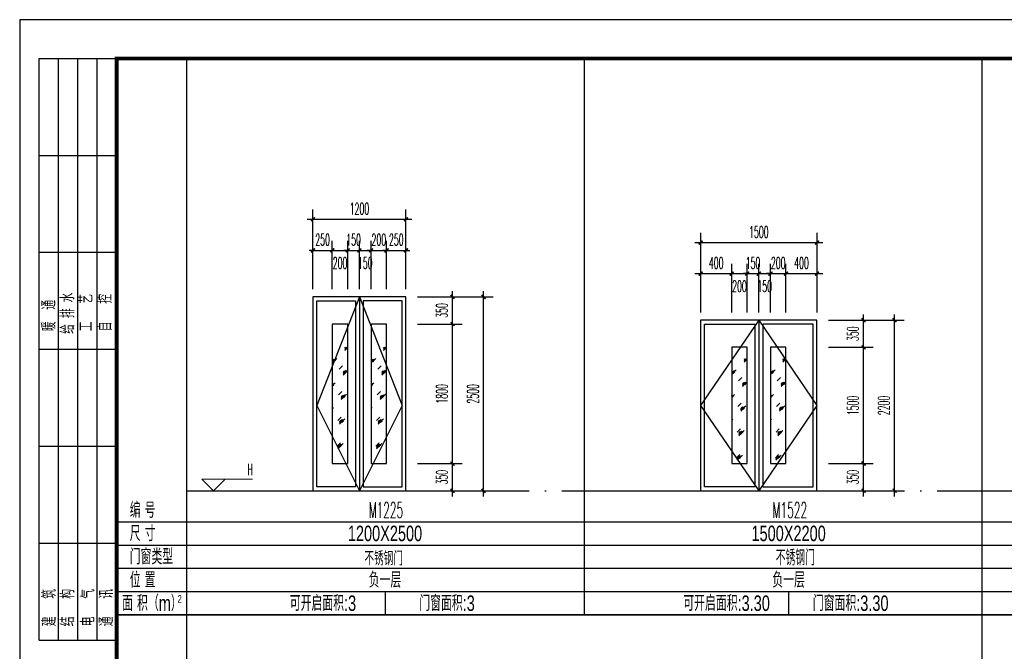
# Model space of a CAD drawing. Extents: x 1779708 to 7299578, y -1121471 to 88434.
# Tile 779 of 1056: x 6559923 to 6572619, y -1026835 to -1018690. Entities that reach past the tile are written whole.
import ezdxf
from ezdxf.enums import TextEntityAlignment as Align

# ---------------------------------------------------------------- set-up
doc = ezdxf.new("R2010")
doc.units = 0
doc.header["$LTSCALE"] = 1000
doc.header["$MEASUREMENT"] = 0
doc.linetypes.add('DOTE', pattern=[2.42, 2, -0.2, 0.02, -0.2])
doc.layers.get('0').update_dxf_attribs({"linetype": 'CONTINUOUS'})
doc.layers.get('Defpoints').update_dxf_attribs({"linetype": 'CONTINUOUS'})
doc.layers.add('DIM_ELEV', color=3, linetype='CONTINUOUS', lineweight=13)
for name, color, linetype in [('DOTE', 1, 'DOTE'), ('NONE', 7, 'CONTINUOUS'), ('PUB_DIM', 3, 'CONTINUOUS'), ('PUB_TAB', 7, 'CONTINUOUS'), ('PUB_TEXT', 7, 'CONTINUOUS'), ('PUB_TITLE', 4, 'CONTINUOUS'), ('WINDOW', 2, 'CONTINUOUS'), ('可见线', 6, 'CONTINUOUS')]:
    doc.layers.add(name, color=color, linetype=linetype)
doc.styles.add('_TCH_DIM', font='SIMPLEX.shx', dxfattribs={"width": 0.7, "bigfont": 'GBCBIG.shx'})
doc.styles.add('_TCH_DIM_T3', font='SIMPLEX.shx', dxfattribs={"width": 0.494118, "bigfont": 'GBCBIG.shx'})
doc.styles.add('dim_font', font='SIMPLEX.shx', dxfattribs={"width": 0.8})
doc.styles.get("Standard").update_dxf_attribs({"font": 'GBENOR', "bigfont": 'GBCBIG'})
doc.styles.add('华正字体', font='huazheng.shx', dxfattribs={"width": 0.7, "bigfont": 'hztxt.shx'})
doc.dimstyles.new('_TCH_ARCH&&50', dxfattribs={"dimtxt": 148.75, "dimasz": 50, "dimexe": 125, "dimexo": 150, "dimgap": 63.125, "dimtad": 1, "dimdec": 0, "dimzin": 0, "dimdsep": 46, "dimtxsty": '_TCH_DIM_T3', "dimblk": 'ARCHTICK', "dimcen": 0.09, "dimdle": 75, "dimclrt": 7, "dimazin": 2, "dimtfac": 1, "dimtdec": 0, "dimtix": 1, "dimtmove": 2, "dimatfit": 3, "dimfxl": 250, "dimtolj": 1, "dimtzin": 0, "dimarcsym": 0})

# ---------------------------------------------------------------- blocks, each defined once
blk = doc.blocks.new('$titleblk$00000095')
for p, q in [((-150, 20), (-150, 0)), ((-150, 20), (0, 20)), ((-125, 20), (-125, 0)), ((-100, 20), (-100, 0)), ((-75, 20), (-75, 0)), ((-75, 20), (-75, 0)), ((-50, 20), (-50, 0)), ((-25, 20), (-25, 0)), ((0, 20), (0, 0)), ((-150, 15), (-75, 15)), ((-75, 15), (0, 15)), ((-150, 10), (-75, 10)), ((-75, 10), (0, 10)), ((-150, 5), (-75, 5)), ((-75, 5), (0, 5))]:
    blk.add_line(p, q)
at = {"width": 0.8}
for s, p in [('建   筑', (-146.45, 15.65)), ('暖  通', (-70.35, 15.73)), ('结   构', (-146.45, 10.91)), ('给 排 水', (-71.03, 10.9)), ('电   气', (-146.45, 5.65)), ('工   艺', (-70.35, 6.13)), ('自   控', (-70.35, 1.24)), ('通   讯', (-146.45, 0.88))]:
    blk.add_text(s, height=3.509, dxfattribs=at).set_placement(p)
blk = doc.blocks.new('A$C3D8761CE')
at = {"layer": 'PUB_TITLE'}
blk.add_lwpolyline([(0, 0), (84100, 0), (84100, 59400), (0, 59400)], close=True, dxfattribs=at)
at = {"layer": 'PUB_TITLE', "const_width": 100}
blk.add_lwpolyline([(2500, 1000), (83100, 1000), (83100, 58400), (2500, 58400)], close=True, dxfattribs=at)
at = {"layer": 'PUB_TITLE', "xscale": 99.99999962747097, "yscale": 100.0000007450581, "zscale": 99.99999962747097, "rotation": 90}
blk.add_blockref('$titleblk$00000095', (2500, 58400), dxfattribs=at)
blk = doc.blocks.new('_ArchTick')
at = {"color": 0, "linetype": 'ByBlock', "const_width": 0.4}
blk.add_lwpolyline([(-0.5, -0.5), (0.5, 0.5)], dxfattribs=at)
blk = doc.blocks.new('*D3967')
at = {"layer": 'Defpoints', "color": 0, "transparency": 16777216}
for p in [(6570204, -1021965), (6569804, -1022615), (6570204, -1022615)]:
    blk.add_point(p, dxfattribs=at)
at = {"layer": 'PUB_DIM', "color": 0, "lineweight": -2, "transparency": 16777216}
for p, q in [((6569804, -1022465), (6569804, -1021840)), ((6570204, -1022465), (6570204, -1021840)), ((6569729, -1021965), (6570279, -1021965))]:
    blk.add_line(p, q, dxfattribs=at)
at = {"layer": 'PUB_DIM', "color": 0, "lineweight": -2, "transparency": 16777216, "xscale": 50, "yscale": 50, "zscale": 50, "rotation": 180}
blk.add_blockref('_ArchTick', (6569804, -1021965), dxfattribs=at)
at = {"layer": 'PUB_DIM', "color": 0, "lineweight": -2, "transparency": 16777216, "xscale": 50, "yscale": 50, "zscale": 50}
blk.add_blockref('_ArchTick', (6570204, -1021965), dxfattribs=at)
at = {"layer": 'PUB_DIM', "color": 7, "transparency": 16777216, "insert": (6570004, -1021827), "char_height": 148.8, "attachment_point": 5, "style": '_TCH_DIM_T3'}
blk.add_mtext('\\A1;400', dxfattribs=at)
blk = doc.blocks.new('*D3968')
at = {"layer": 'Defpoints', "color": 0, "transparency": 16777216}
for p in [(6569804, -1021965), (6569604, -1022615), (6569804, -1022615)]:
    blk.add_point(p, dxfattribs=at)
at = {"layer": 'PUB_DIM', "color": 0, "lineweight": -2, "transparency": 16777216}
for p, q in [((6569604, -1022465), (6569604, -1021840)), ((6569804, -1022465), (6569804, -1021840)), ((6569604, -1021965), (6569554, -1021965)), ((6569604, -1021965), (6569804, -1021965)), ((6569804, -1021965), (6569854, -1021965))]:
    blk.add_line(p, q, dxfattribs=at)
at = {"layer": 'PUB_DIM', "color": 0, "lineweight": -2, "transparency": 16777216, "xscale": 50, "yscale": 50, "zscale": 50}
blk.add_blockref('_ArchTick', (6569604, -1021965), dxfattribs=at)
at = {"layer": 'PUB_DIM', "color": 0, "lineweight": -2, "transparency": 16777216, "xscale": 50, "yscale": 50, "zscale": 50, "rotation": 180}
blk.add_blockref('_ArchTick', (6569804, -1021965), dxfattribs=at)
at = {"layer": 'PUB_DIM', "color": 7, "transparency": 16777216, "insert": (6569704, -1021827), "char_height": 148.8, "attachment_point": 5, "style": '_TCH_DIM_T3'}
blk.add_mtext('\\A1;200', dxfattribs=at)
blk = doc.blocks.new('*D3969')
at = {"layer": 'Defpoints', "color": 0, "transparency": 16777216}
for p in [(6569604, -1021965), (6569454, -1022615), (6569604, -1022615)]:
    blk.add_point(p, dxfattribs=at)
at = {"layer": 'PUB_DIM', "color": 0, "lineweight": -2, "transparency": 16777216}
for p, q in [((6569454, -1022465), (6569454, -1021840)), ((6569604, -1022465), (6569604, -1021840)), ((6569379, -1021965), (6569679, -1021965))]:
    blk.add_line(p, q, dxfattribs=at)
at = {"layer": 'PUB_DIM', "color": 0, "lineweight": -2, "transparency": 16777216, "xscale": 50, "yscale": 50, "zscale": 50, "rotation": 180}
blk.add_blockref('_ArchTick', (6569454, -1021965), dxfattribs=at)
at = {"layer": 'PUB_DIM', "color": 0, "lineweight": -2, "transparency": 16777216, "xscale": 50, "yscale": 50, "zscale": 50}
blk.add_blockref('_ArchTick', (6569604, -1021965), dxfattribs=at)
at = {"layer": 'PUB_DIM', "color": 7, "transparency": 16777216, "insert": (6569529, -1022127), "char_height": 148.8, "attachment_point": 5, "style": '_TCH_DIM_T3'}
blk.add_mtext('\\A1;150', dxfattribs=at)
blk = doc.blocks.new('*D3970')
at = {"layer": 'Defpoints', "color": 0, "transparency": 16777216}
for p in [(6569454, -1021965), (6569304, -1022615), (6569454, -1022615)]:
    blk.add_point(p, dxfattribs=at)
at = {"layer": 'PUB_DIM', "color": 0, "lineweight": -2, "transparency": 16777216}
for p, q in [((6569304, -1022465), (6569304, -1021840)), ((6569454, -1022465), (6569454, -1021840)), ((6569304, -1021965), (6569254, -1021965)), ((6569304, -1021965), (6569454, -1021965)), ((6569454, -1021965), (6569504, -1021965))]:
    blk.add_line(p, q, dxfattribs=at)
at = {"layer": 'PUB_DIM', "color": 0, "lineweight": -2, "transparency": 16777216, "xscale": 50, "yscale": 50, "zscale": 50}
blk.add_blockref('_ArchTick', (6569304, -1021965), dxfattribs=at)
at = {"layer": 'PUB_DIM', "color": 0, "lineweight": -2, "transparency": 16777216, "xscale": 50, "yscale": 50, "zscale": 50, "rotation": 180}
blk.add_blockref('_ArchTick', (6569454, -1021965), dxfattribs=at)
at = {"layer": 'PUB_DIM', "color": 7, "transparency": 16777216, "insert": (6569379, -1021827), "char_height": 148.8, "attachment_point": 5, "style": '_TCH_DIM_T3'}
blk.add_mtext('\\A1;150', dxfattribs=at)
blk = doc.blocks.new('*D3971')
at = {"layer": 'Defpoints', "color": 0, "transparency": 16777216}
for p in [(6569304, -1021965), (6569104, -1022615), (6569304, -1022615)]:
    blk.add_point(p, dxfattribs=at)
at = {"layer": 'PUB_DIM', "color": 0, "lineweight": -2, "transparency": 16777216}
for p, q in [((6569104, -1022465), (6569104, -1021840)), ((6569304, -1022465), (6569304, -1021840)), ((6569029, -1021965), (6569379, -1021965))]:
    blk.add_line(p, q, dxfattribs=at)
at = {"layer": 'PUB_DIM', "color": 0, "lineweight": -2, "transparency": 16777216, "xscale": 50, "yscale": 50, "zscale": 50, "rotation": 180}
blk.add_blockref('_ArchTick', (6569104, -1021965), dxfattribs=at)
at = {"layer": 'PUB_DIM', "color": 0, "lineweight": -2, "transparency": 16777216, "xscale": 50, "yscale": 50, "zscale": 50}
blk.add_blockref('_ArchTick', (6569304, -1021965), dxfattribs=at)
at = {"layer": 'PUB_DIM', "color": 7, "transparency": 16777216, "insert": (6569204, -1022127), "char_height": 148.8, "attachment_point": 5, "style": '_TCH_DIM_T3'}
blk.add_mtext('\\A1;200', dxfattribs=at)
blk = doc.blocks.new('*D3972')
at = {"layer": 'Defpoints', "color": 0, "transparency": 16777216}
for p in [(6569104, -1021965), (6568704, -1022615), (6569104, -1022615)]:
    blk.add_point(p, dxfattribs=at)
at = {"layer": 'PUB_DIM', "color": 0, "lineweight": -2, "transparency": 16777216}
for p, q in [((6568704, -1022465), (6568704, -1021840)), ((6569104, -1022465), (6569104, -1021840)), ((6568629, -1021965), (6569179, -1021965))]:
    blk.add_line(p, q, dxfattribs=at)
at = {"layer": 'PUB_DIM', "color": 0, "lineweight": -2, "transparency": 16777216, "xscale": 50, "yscale": 50, "zscale": 50, "rotation": 180}
blk.add_blockref('_ArchTick', (6568704, -1021965), dxfattribs=at)
at = {"layer": 'PUB_DIM', "color": 0, "lineweight": -2, "transparency": 16777216, "xscale": 50, "yscale": 50, "zscale": 50}
blk.add_blockref('_ArchTick', (6569104, -1021965), dxfattribs=at)
at = {"layer": 'PUB_DIM', "color": 7, "transparency": 16777216, "insert": (6568904, -1021827), "char_height": 148.8, "attachment_point": 5, "style": '_TCH_DIM_T3'}
blk.add_mtext('\\A1;400', dxfattribs=at)
blk = doc.blocks.new('*D3973')
at = {"layer": 'Defpoints', "color": 0, "transparency": 16777216}
for p in [(6570204, -1021564), (6568704, -1022465), (6570204, -1022465)]:
    blk.add_point(p, dxfattribs=at)
at = {"layer": 'PUB_DIM', "color": 0, "lineweight": -2, "transparency": 16777216}
for p, q in [((6568704, -1022315), (6568704, -1021439)), ((6570204, -1022315), (6570204, -1021439)), ((6568629, -1021564), (6570279, -1021564))]:
    blk.add_line(p, q, dxfattribs=at)
at = {"layer": 'PUB_DIM', "color": 0, "lineweight": -2, "transparency": 16777216, "xscale": 50, "yscale": 50, "zscale": 50, "rotation": 180}
blk.add_blockref('_ArchTick', (6568704, -1021564), dxfattribs=at)
at = {"layer": 'PUB_DIM', "color": 0, "lineweight": -2, "transparency": 16777216, "xscale": 50, "yscale": 50, "zscale": 50}
blk.add_blockref('_ArchTick', (6570204, -1021564), dxfattribs=at)
at = {"layer": 'PUB_DIM', "color": 7, "transparency": 16777216, "insert": (6569454, -1021427), "char_height": 148.8, "attachment_point": 5, "style": '_TCH_DIM_T3'}
blk.add_mtext('\\A1;1500', dxfattribs=at)
blk = doc.blocks.new('*D3989')
at = {"layer": 'Defpoints', "color": 0, "transparency": 16777216}
for p in [(6570204, -1024415), (6570804, -1024415), (6570204, -1024765)]:
    blk.add_point(p, dxfattribs=at)
at = {"layer": 'PUB_DIM', "color": 0, "lineweight": -2, "transparency": 16777216}
for p, q in [((6570354, -1024415), (6570929, -1024415)), ((6570804, -1024840), (6570804, -1024340)), ((6570354, -1024765), (6570929, -1024765))]:
    blk.add_line(p, q, dxfattribs=at)
at = {"layer": 'PUB_DIM', "color": 0, "lineweight": -2, "transparency": 16777216, "xscale": 50, "yscale": 50, "zscale": 50}
for p, rotation in [((6570804, -1024415), 90), ((6570804, -1024765), 270)]:
    blk.add_blockref('_ArchTick', p, dxfattribs=dict(at, rotation=rotation))
at = {"layer": 'PUB_DIM', "color": 7, "transparency": 16777216, "insert": (6570666, -1024590), "char_height": 148.8, "attachment_point": 5, "rotation": 90, "style": '_TCH_DIM_T3'}
blk.add_mtext('\\A1;350', dxfattribs=at)
blk = doc.blocks.new('*D3990')
at = {"layer": 'Defpoints', "color": 0, "transparency": 16777216}
for p in [(6570204, -1022915), (6570804, -1022915), (6570204, -1024415)]:
    blk.add_point(p, dxfattribs=at)
at = {"layer": 'PUB_DIM', "color": 0, "lineweight": -2, "transparency": 16777216}
for p, q in [((6570804, -1024490), (6570804, -1022840)), ((6570354, -1022915), (6570929, -1022915)), ((6570354, -1024415), (6570929, -1024415))]:
    blk.add_line(p, q, dxfattribs=at)
at = {"layer": 'PUB_DIM', "color": 0, "lineweight": -2, "transparency": 16777216, "xscale": 50, "yscale": 50, "zscale": 50}
for p, rotation in [((6570804, -1022915), 90), ((6570804, -1024415), 270)]:
    blk.add_blockref('_ArchTick', p, dxfattribs=dict(at, rotation=rotation))
at = {"layer": 'PUB_DIM', "color": 7, "transparency": 16777216, "insert": (6570666, -1023665), "char_height": 148.8, "attachment_point": 5, "rotation": 90, "style": '_TCH_DIM_T3'}
blk.add_mtext('\\A1;1500', dxfattribs=at)
blk = doc.blocks.new('*D3991')
at = {"layer": 'Defpoints', "color": 0, "transparency": 16777216}
for p in [(6570204, -1022565), (6570804, -1022565), (6570204, -1022915)]:
    blk.add_point(p, dxfattribs=at)
at = {"layer": 'PUB_DIM', "color": 0, "lineweight": -2, "transparency": 16777216}
for p, q in [((6570804, -1022990), (6570804, -1022490)), ((6570354, -1022565), (6570929, -1022565)), ((6570354, -1022915), (6570929, -1022915))]:
    blk.add_line(p, q, dxfattribs=at)
at = {"layer": 'PUB_DIM', "color": 0, "lineweight": -2, "transparency": 16777216, "xscale": 50, "yscale": 50, "zscale": 50}
for p, rotation in [((6570804, -1022565), 90), ((6570804, -1022915), 270)]:
    blk.add_blockref('_ArchTick', p, dxfattribs=dict(at, rotation=rotation))
at = {"layer": 'PUB_DIM', "color": 7, "transparency": 16777216, "insert": (6570666, -1022740), "char_height": 148.8, "attachment_point": 5, "rotation": 90, "style": '_TCH_DIM_T3'}
blk.add_mtext('\\A1;350', dxfattribs=at)
blk = doc.blocks.new('*D3992')
at = {"layer": 'Defpoints', "color": 0, "transparency": 16777216}
for p in [(6570354, -1022565), (6571204, -1022565), (6570354, -1024765)]:
    blk.add_point(p, dxfattribs=at)
at = {"layer": 'PUB_DIM', "color": 0, "lineweight": -2, "transparency": 16777216}
for p, q in [((6571204, -1024840), (6571204, -1022490)), ((6570504, -1022565), (6571329, -1022565)), ((6570504, -1024765), (6571329, -1024765))]:
    blk.add_line(p, q, dxfattribs=at)
at = {"layer": 'PUB_DIM', "color": 0, "lineweight": -2, "transparency": 16777216, "xscale": 50, "yscale": 50, "zscale": 50}
for p, rotation in [((6571204, -1022565), 90), ((6571204, -1024765), 270)]:
    blk.add_blockref('_ArchTick', p, dxfattribs=dict(at, rotation=rotation))
at = {"layer": 'PUB_DIM', "color": 7, "transparency": 16777216, "insert": (6571066, -1023665), "char_height": 148.8, "attachment_point": 5, "rotation": 90, "style": '_TCH_DIM_T3'}
blk.add_mtext('\\A1;2200', dxfattribs=at)
blk = doc.blocks.new('*D3999')
at = {"layer": 'Defpoints', "color": 0, "transparency": 16777216}
for p in [(6564904, -1021665), (6564654, -1022315), (6564904, -1022315)]:
    blk.add_point(p, dxfattribs=at)
at = {"layer": 'PUB_DIM', "color": 0, "lineweight": -2, "transparency": 16777216}
for p, q in [((6564654, -1022165), (6564654, -1021540)), ((6564904, -1022165), (6564904, -1021540)), ((6564654, -1021665), (6564604, -1021665)), ((6564654, -1021665), (6564904, -1021665)), ((6564904, -1021665), (6564954, -1021665))]:
    blk.add_line(p, q, dxfattribs=at)
at = {"layer": 'PUB_DIM', "color": 0, "lineweight": -2, "transparency": 16777216, "xscale": 50, "yscale": 50, "zscale": 50}
blk.add_blockref('_ArchTick', (6564654, -1021665), dxfattribs=at)
at = {"layer": 'PUB_DIM', "color": 0, "lineweight": -2, "transparency": 16777216, "xscale": 50, "yscale": 50, "zscale": 50, "rotation": 180}
blk.add_blockref('_ArchTick', (6564904, -1021665), dxfattribs=at)
at = {"layer": 'PUB_DIM', "color": 7, "transparency": 16777216, "insert": (6564779, -1021527), "char_height": 148.8, "attachment_point": 5, "style": '_TCH_DIM_T3'}
blk.add_mtext('\\A1;250', dxfattribs=at)
blk = doc.blocks.new('*D4000')
at = {"layer": 'Defpoints', "color": 0, "transparency": 16777216}
for p in [(6564654, -1021665), (6564454, -1022315), (6564654, -1022315)]:
    blk.add_point(p, dxfattribs=at)
at = {"layer": 'PUB_DIM', "color": 0, "lineweight": -2, "transparency": 16777216}
for p, q in [((6564454, -1022165), (6564454, -1021540)), ((6564654, -1022165), (6564654, -1021540)), ((6564454, -1021665), (6564404, -1021665)), ((6564454, -1021665), (6564654, -1021665)), ((6564654, -1021665), (6564704, -1021665))]:
    blk.add_line(p, q, dxfattribs=at)
at = {"layer": 'PUB_DIM', "color": 0, "lineweight": -2, "transparency": 16777216, "xscale": 50, "yscale": 50, "zscale": 50}
blk.add_blockref('_ArchTick', (6564454, -1021665), dxfattribs=at)
at = {"layer": 'PUB_DIM', "color": 0, "lineweight": -2, "transparency": 16777216, "xscale": 50, "yscale": 50, "zscale": 50, "rotation": 180}
blk.add_blockref('_ArchTick', (6564654, -1021665), dxfattribs=at)
at = {"layer": 'PUB_DIM', "color": 7, "transparency": 16777216, "insert": (6564554, -1021527), "char_height": 148.8, "attachment_point": 5, "style": '_TCH_DIM_T3'}
blk.add_mtext('\\A1;200', dxfattribs=at)
blk = doc.blocks.new('*D4001')
at = {"layer": 'Defpoints', "color": 0, "transparency": 16777216}
for p in [(6564454, -1021665), (6564304, -1022315), (6564454, -1022315)]:
    blk.add_point(p, dxfattribs=at)
at = {"layer": 'PUB_DIM', "color": 0, "lineweight": -2, "transparency": 16777216}
for p, q in [((6564304, -1022165), (6564304, -1021540)), ((6564454, -1022165), (6564454, -1021540)), ((6564229, -1021665), (6564529, -1021665))]:
    blk.add_line(p, q, dxfattribs=at)
at = {"layer": 'PUB_DIM', "color": 0, "lineweight": -2, "transparency": 16777216, "xscale": 50, "yscale": 50, "zscale": 50, "rotation": 180}
blk.add_blockref('_ArchTick', (6564304, -1021665), dxfattribs=at)
at = {"layer": 'PUB_DIM', "color": 0, "lineweight": -2, "transparency": 16777216, "xscale": 50, "yscale": 50, "zscale": 50}
blk.add_blockref('_ArchTick', (6564454, -1021665), dxfattribs=at)
at = {"layer": 'PUB_DIM', "color": 7, "transparency": 16777216, "insert": (6564379, -1021827), "char_height": 148.8, "attachment_point": 5, "style": '_TCH_DIM_T3'}
blk.add_mtext('\\A1;150', dxfattribs=at)
blk = doc.blocks.new('*D4002')
at = {"layer": 'Defpoints', "color": 0, "transparency": 16777216}
for p in [(6564304, -1021665), (6564154, -1022315), (6564304, -1022315)]:
    blk.add_point(p, dxfattribs=at)
at = {"layer": 'PUB_DIM', "color": 0, "lineweight": -2, "transparency": 16777216}
for p, q in [((6564154, -1022165), (6564154, -1021540)), ((6564304, -1022165), (6564304, -1021540)), ((6564154, -1021665), (6564104, -1021665)), ((6564154, -1021665), (6564304, -1021665)), ((6564304, -1021665), (6564354, -1021665))]:
    blk.add_line(p, q, dxfattribs=at)
at = {"layer": 'PUB_DIM', "color": 0, "lineweight": -2, "transparency": 16777216, "xscale": 50, "yscale": 50, "zscale": 50}
blk.add_blockref('_ArchTick', (6564154, -1021665), dxfattribs=at)
at = {"layer": 'PUB_DIM', "color": 0, "lineweight": -2, "transparency": 16777216, "xscale": 50, "yscale": 50, "zscale": 50, "rotation": 180}
blk.add_blockref('_ArchTick', (6564304, -1021665), dxfattribs=at)
at = {"layer": 'PUB_DIM', "color": 7, "transparency": 16777216, "insert": (6564229, -1021527), "char_height": 148.8, "attachment_point": 5, "style": '_TCH_DIM_T3'}
blk.add_mtext('\\A1;150', dxfattribs=at)
blk = doc.blocks.new('*D4003')
at = {"layer": 'Defpoints', "color": 0, "transparency": 16777216}
for p in [(6564154, -1021665), (6563954, -1022315), (6564154, -1022315)]:
    blk.add_point(p, dxfattribs=at)
at = {"layer": 'PUB_DIM', "color": 0, "lineweight": -2, "transparency": 16777216}
for p, q in [((6563954, -1022165), (6563954, -1021540)), ((6564154, -1022165), (6564154, -1021540)), ((6563879, -1021665), (6564229, -1021665))]:
    blk.add_line(p, q, dxfattribs=at)
at = {"layer": 'PUB_DIM', "color": 0, "lineweight": -2, "transparency": 16777216, "xscale": 50, "yscale": 50, "zscale": 50, "rotation": 180}
blk.add_blockref('_ArchTick', (6563954, -1021665), dxfattribs=at)
at = {"layer": 'PUB_DIM', "color": 0, "lineweight": -2, "transparency": 16777216, "xscale": 50, "yscale": 50, "zscale": 50}
blk.add_blockref('_ArchTick', (6564154, -1021665), dxfattribs=at)
at = {"layer": 'PUB_DIM', "color": 7, "transparency": 16777216, "insert": (6564054, -1021827), "char_height": 148.8, "attachment_point": 5, "style": '_TCH_DIM_T3'}
blk.add_mtext('\\A1;200', dxfattribs=at)
blk = doc.blocks.new('*D4004')
at = {"layer": 'Defpoints', "color": 0, "transparency": 16777216}
for p in [(6563954, -1021665), (6563704, -1022315), (6563954, -1022315)]:
    blk.add_point(p, dxfattribs=at)
at = {"layer": 'PUB_DIM', "color": 0, "lineweight": -2, "transparency": 16777216}
for p, q in [((6563704, -1022165), (6563704, -1021540)), ((6563954, -1022165), (6563954, -1021540)), ((6563704, -1021665), (6563654, -1021665)), ((6563704, -1021665), (6563954, -1021665)), ((6563954, -1021665), (6564004, -1021665))]:
    blk.add_line(p, q, dxfattribs=at)
at = {"layer": 'PUB_DIM', "color": 0, "lineweight": -2, "transparency": 16777216, "xscale": 50, "yscale": 50, "zscale": 50}
blk.add_blockref('_ArchTick', (6563704, -1021665), dxfattribs=at)
at = {"layer": 'PUB_DIM', "color": 0, "lineweight": -2, "transparency": 16777216, "xscale": 50, "yscale": 50, "zscale": 50, "rotation": 180}
blk.add_blockref('_ArchTick', (6563954, -1021665), dxfattribs=at)
at = {"layer": 'PUB_DIM', "color": 7, "transparency": 16777216, "insert": (6563829, -1021527), "char_height": 148.8, "attachment_point": 5, "style": '_TCH_DIM_T3'}
blk.add_mtext('\\A1;250', dxfattribs=at)
blk = doc.blocks.new('*D4005')
at = {"layer": 'Defpoints', "color": 0, "transparency": 16777216}
for p in [(6564904, -1024415), (6565504, -1024415), (6564904, -1024765)]:
    blk.add_point(p, dxfattribs=at)
at = {"layer": 'PUB_DIM', "color": 0, "lineweight": -2, "transparency": 16777216}
for p, q in [((6565054, -1024415), (6565629, -1024415)), ((6565504, -1024840), (6565504, -1024340)), ((6565054, -1024765), (6565629, -1024765))]:
    blk.add_line(p, q, dxfattribs=at)
at = {"layer": 'PUB_DIM', "color": 0, "lineweight": -2, "transparency": 16777216, "xscale": 50, "yscale": 50, "zscale": 50}
for p, rotation in [((6565504, -1024415), 90), ((6565504, -1024765), 270)]:
    blk.add_blockref('_ArchTick', p, dxfattribs=dict(at, rotation=rotation))
at = {"layer": 'PUB_DIM', "color": 7, "transparency": 16777216, "insert": (6565367, -1024590), "char_height": 148.8, "attachment_point": 5, "rotation": 90, "style": '_TCH_DIM_T3'}
blk.add_mtext('\\A1;350', dxfattribs=at)
blk = doc.blocks.new('*D4006')
at = {"layer": 'Defpoints', "color": 0, "transparency": 16777216}
for p in [(6564904, -1022615), (6565504, -1022615), (6564904, -1024415)]:
    blk.add_point(p, dxfattribs=at)
at = {"layer": 'PUB_DIM', "color": 0, "lineweight": -2, "transparency": 16777216}
for p, q in [((6565054, -1022615), (6565629, -1022615)), ((6565504, -1024490), (6565504, -1022540)), ((6565054, -1024415), (6565629, -1024415))]:
    blk.add_line(p, q, dxfattribs=at)
at = {"layer": 'PUB_DIM', "color": 0, "lineweight": -2, "transparency": 16777216, "xscale": 50, "yscale": 50, "zscale": 50}
for p, rotation in [((6565504, -1022615), 90), ((6565504, -1024415), 270)]:
    blk.add_blockref('_ArchTick', p, dxfattribs=dict(at, rotation=rotation))
at = {"layer": 'PUB_DIM', "color": 7, "transparency": 16777216, "insert": (6565367, -1023515), "char_height": 148.8, "attachment_point": 5, "rotation": 90, "style": '_TCH_DIM_T3'}
blk.add_mtext('\\A1;1800', dxfattribs=at)
blk = doc.blocks.new('*D4007')
at = {"layer": 'Defpoints', "color": 0, "transparency": 16777216}
for p in [(6564904, -1022265), (6565504, -1022265), (6564904, -1022615)]:
    blk.add_point(p, dxfattribs=at)
at = {"layer": 'PUB_DIM', "color": 0, "lineweight": -2, "transparency": 16777216}
for p, q in [((6565054, -1022265), (6565629, -1022265)), ((6565504, -1022690), (6565504, -1022190)), ((6565054, -1022615), (6565629, -1022615))]:
    blk.add_line(p, q, dxfattribs=at)
at = {"layer": 'PUB_DIM', "color": 0, "lineweight": -2, "transparency": 16777216, "xscale": 50, "yscale": 50, "zscale": 50}
for p, rotation in [((6565504, -1022265), 90), ((6565504, -1022615), 270)]:
    blk.add_blockref('_ArchTick', p, dxfattribs=dict(at, rotation=rotation))
at = {"layer": 'PUB_DIM', "color": 7, "transparency": 16777216, "insert": (6565367, -1022440), "char_height": 148.8, "attachment_point": 5, "rotation": 90, "style": '_TCH_DIM_T3'}
blk.add_mtext('\\A1;350', dxfattribs=at)
blk = doc.blocks.new('*D4008')
at = {"layer": 'Defpoints', "color": 0, "transparency": 16777216}
for p in [(6564904, -1021264), (6563704, -1022165), (6564904, -1022165)]:
    blk.add_point(p, dxfattribs=at)
at = {"layer": 'PUB_DIM', "color": 0, "lineweight": -2, "transparency": 16777216}
for p, q in [((6563704, -1022015), (6563704, -1021139)), ((6564904, -1022015), (6564904, -1021139)), ((6563629, -1021264), (6564979, -1021264))]:
    blk.add_line(p, q, dxfattribs=at)
at = {"layer": 'PUB_DIM', "color": 0, "lineweight": -2, "transparency": 16777216, "xscale": 50, "yscale": 50, "zscale": 50, "rotation": 180}
blk.add_blockref('_ArchTick', (6563704, -1021264), dxfattribs=at)
at = {"layer": 'PUB_DIM', "color": 0, "lineweight": -2, "transparency": 16777216, "xscale": 50, "yscale": 50, "zscale": 50}
blk.add_blockref('_ArchTick', (6564904, -1021264), dxfattribs=at)
at = {"layer": 'PUB_DIM', "color": 7, "transparency": 16777216, "insert": (6564304, -1021127), "char_height": 148.8, "attachment_point": 5, "style": '_TCH_DIM_T3'}
blk.add_mtext('\\A1;1200', dxfattribs=at)
blk = doc.blocks.new('*D4009')
at = {"layer": 'Defpoints', "color": 0, "transparency": 16777216}
for p in [(6565054, -1022265), (6565904, -1022265), (6565054, -1024765)]:
    blk.add_point(p, dxfattribs=at)
at = {"layer": 'PUB_DIM', "color": 0, "lineweight": -2, "transparency": 16777216}
for p, q in [((6565204, -1022265), (6566029, -1022265)), ((6565904, -1024840), (6565904, -1022190)), ((6565204, -1024765), (6566029, -1024765))]:
    blk.add_line(p, q, dxfattribs=at)
at = {"layer": 'PUB_DIM', "color": 0, "lineweight": -2, "transparency": 16777216, "xscale": 50, "yscale": 50, "zscale": 50}
for p, rotation in [((6565904, -1022265), 90), ((6565904, -1024765), 270)]:
    blk.add_blockref('_ArchTick', p, dxfattribs=dict(at, rotation=rotation))
at = {"layer": 'PUB_DIM', "color": 7, "transparency": 16777216, "insert": (6565767, -1023515), "char_height": 148.8, "attachment_point": 5, "rotation": 90, "style": '_TCH_DIM_T3'}
blk.add_mtext('\\A1;2500', dxfattribs=at)

msp = doc.modelspace()

# ---------------------------------------------------------------- hatches: boundary and pattern name
at = {"layer": 'WINDOW'}
h = msp.add_hatch(dxfattribs=at)
h.set_pattern_fill('玻璃1', color=114, scale=30, style=0)
h.set_pattern_definition([(45, (1397891.55, 248196.67), (-146.965073, 146.965073), [67.2, -172.8]), (45, (1397920.35, 248208.67), (-146.965073, 146.965073), [28.8, -211.2]), (45, (1397891.55, 248208.67), (-146.965073, 146.965073), [48, -192]), (45, (1397905.95, 248196.67), (161.220346, -161.220346), [60, -180]), (45, (1397891.55, 248184.67), (-146.965073, 146.965073), [96, -144]), (45, (1397891.55, 248220.67), (-146.965073, 146.965073), [24, -216])])
h.paths.add_polyline_path([(6563954, -1024414.7), (6564154, -1024414.7), (6564154, -1022914.7), (6563954, -1022914.7)])
h = msp.add_hatch(dxfattribs=at)
h.set_pattern_fill('玻璃1', color=114, scale=30, style=0)
h.set_pattern_definition([(45, (1398391.55, 248196.67), (-146.965073, 146.965073), [67.2, -172.8]), (45, (1398420.35, 248208.67), (-146.965073, 146.965073), [28.8, -211.2]), (45, (1398391.55, 248208.67), (-146.965073, 146.965073), [48, -192]), (45, (1398405.95, 248196.67), (161.220346, -161.220346), [60, -180]), (45, (1398391.55, 248184.67), (-146.965073, 146.965073), [96, -144]), (45, (1398391.55, 248220.67), (-146.965073, 146.965073), [24, -216])])
h.paths.add_polyline_path([(6564454, -1024414.7), (6564654, -1024414.7), (6564654, -1022914.7), (6564454, -1022914.7)])
h = msp.add_hatch(dxfattribs=at)
h.set_pattern_fill('玻璃1', color=114, scale=30, style=0)
h.set_pattern_definition([(45, (1403041.3, 248046.67), (-146.965073, 146.965073), [67.2, -172.8]), (45, (1403070.1, 248058.67), (-146.965073, 146.965073), [28.8, -211.2]), (45, (1403041.3, 248058.67), (-146.965073, 146.965073), [48, -192]), (45, (1403055.7, 248046.67), (161.220346, -161.220346), [60, -180]), (45, (1403041.3, 248034.67), (-146.965073, 146.965073), [96, -144]), (45, (1403041.3, 248070.67), (-146.965073, 146.965073), [24, -216])])
h.paths.add_polyline_path([(6569103.7, -1024564.7), (6569303.7, -1024564.7), (6569303.7, -1023064.7), (6569103.7, -1023064.7)])
h = msp.add_hatch(dxfattribs=at)
h.set_pattern_fill('玻璃1', color=114, scale=30, style=0)
h.set_pattern_definition([(45, (1403541.3, 248046.67), (-146.965073, 146.965073), [67.2, -172.8]), (45, (1403570.1, 248058.67), (-146.965073, 146.965073), [28.8, -211.2]), (45, (1403541.3, 248058.67), (-146.965073, 146.965073), [48, -192]), (45, (1403555.7, 248046.67), (161.220346, -161.220346), [60, -180]), (45, (1403541.3, 248034.67), (-146.965073, 146.965073), [96, -144]), (45, (1403541.3, 248070.67), (-146.965073, 146.965073), [24, -216])])
h.paths.add_polyline_path([(6569603.7, -1024564.7), (6569803.7, -1024564.7), (6569803.7, -1023064.7), (6569603.7, -1023064.7)])

# ---------------------------------------------------------------- linework, layer by layer
for p, q in [((6561173.1, -1019189.7), (6561173.1, -1047889.7)), ((6597973.1, -1026364.7), (6561173.1, -1026364.7)), ((6597973.1, -1026364.7), (6561173.1, -1026364.7))]:
    msp.add_line(p, q)
at = {"layer": 'DIM_ELEV'}
for p, q in [((6562423.1, -1024764.7), (6562273.1, -1024614.7)), ((6562273.1, -1024614.7), (6562924.6, -1024614.7)), ((6562423.1, -1024764.7), (6562573.1, -1024614.7)), ((6562073.1, -1024764.7), (6562573.1, -1024764.7))]:
    msp.add_line(p, q, dxfattribs=at)
at = {"layer": 'DOTE'}
msp.add_line((6562073.1, -1024764.7), (6597973.1, -1024764.7), dxfattribs=at)
at = {"layer": 'PUB_TAB'}
for p, q in [((6562073.1, -1019189.7), (6562073.1, -1047889.7)), ((6567201.6, -1019189.7), (6567201.6, -1026364.7)), ((6572330.2, -1019189.7), (6572330.2, -1047889.7)), ((6561173.1, -1025164.7), (6597973.1, -1025164.7)), ((6561173.1, -1025464.7), (6597973.1, -1025464.7)), ((6561173.1, -1025764.7), (6597973.1, -1025764.7)), ((6561173.1, -1026064.7), (6597973.1, -1026064.7)), ((6564633.5, -1026064.7), (6564633.5, -1026364.7)), ((6569837.9, -1026064.7), (6569837.9, -1026364.7)), ((6561173.1, -1026364.7), (6597973.1, -1026364.7))]:
    msp.add_line(p, q, dxfattribs=at)
at = {"layer": 'WINDOW'}
for p, q in [((6564304, -1022264.7), (6564304, -1024764.7)), ((6569453.7, -1022564.7), (6569453.7, -1024764.7))]:
    msp.add_line(p, q, dxfattribs=at)
for points in [[(6564904, -1022264.7), (6563704, -1022264.7), (6563704, -1024764.7), (6564904, -1024764.7)], [(6563954, -1024414.7), (6564154, -1024414.7), (6564154, -1022614.7), (6563954, -1022614.7)], [(6564454, -1024414.7), (6564654, -1024414.7), (6564654, -1022614.7), (6564454, -1022614.7)], [(6570203.7, -1022564.7), (6568703.7, -1022564.7), (6568703.7, -1024764.7), (6570203.7, -1024764.7)], [(6569103.7, -1024414.7), (6569303.7, -1024414.7), (6569303.7, -1022914.7), (6569103.7, -1022914.7)], [(6569603.7, -1024414.7), (6569803.7, -1024414.7), (6569803.7, -1022914.7), (6569603.7, -1022914.7)]]:
    msp.add_lwpolyline(points, close=True, dxfattribs=at)
at = {"layer": 'WINDOW', "color": 114}
for points in [[(6564304, -1022264.7), (6563754, -1023664.7), (6564304, -1024764.7)], [(6564304, -1022264.7), (6564854, -1023664.7), (6564304, -1024764.7)], [(6569453.7, -1022564.7), (6568703.7, -1023664.7), (6569453.7, -1024764.7)], [(6569453.7, -1022564.7), (6570203.7, -1023664.7), (6569453.7, -1024764.7)]]:
    msp.add_lwpolyline(points, dxfattribs=at)
for points in [[(6564254, -1022314.7), (6564254, -1024714.7), (6563754, -1024714.7), (6563754, -1022314.7)], [(6564354, -1022314.7), (6564354, -1024714.7), (6564854, -1024714.7), (6564854, -1022314.7)], [(6569403.7, -1022614.7), (6569403.7, -1024714.7), (6568753.7, -1024714.7), (6568753.7, -1022614.7)], [(6569503.7, -1022614.7), (6569503.7, -1024714.7), (6570153.7, -1024714.7), (6570153.7, -1022614.7)]]:
    msp.add_lwpolyline(points, close=True, dxfattribs=at)

# ---------------------------------------------------------------- block references
at = {"layer": '可见线', "xscale": 0.5, "yscale": 0.5, "zscale": 0.5}
msp.add_blockref('A$C3D8761CE', (6559923.1, -1048389.7), dxfattribs=at)

# ---------------------------------------------------------------- texts
at = {"layer": 'NONE', "style": 'dim_font', "width": 0.5}
for s, p in [('M1225', (6564423.2, -1025113.4)), ('M1522', (6569632.1, -1025113.4))]:
    msp.add_text(s, height=200, dxfattribs=at).set_placement(p)
at = {"layer": 'PUB_TAB', "style": '华正字体', "width": 0.7}
for s, p in [('1200X2500', (6564633.5, -1025414.7)), ('1500X2200', (6569837.9, -1025414.7)), ('负一层', (6564633.5, -1026014.7)), ('负一层', (6569837.9, -1026014.7)), ('可开启面积:3', (6563833.5, -1026314.7)), ('门窗面积:3', (6565433.5, -1026314.7)), ('可开启面积:3.30', (6569037.9, -1026314.7)), ('门窗面积:3.30', (6570637.9, -1026314.7))]:
    msp.add_text(s, height=200, dxfattribs=at).set_placement(p, align=Align.CENTER)
at = {"layer": 'PUB_TEXT'}
for s, height, style, width, p in [('H', 148.8, '_TCH_DIM', 0.494118, (6562860.6, -1024564.6)), ('编 号', 200, '华正字体', 0.7, (6561342.1, -1025114.7)), ('尺 寸', 200, '华正字体', 0.7, (6561342.1, -1025414.7)), ('门窗类型', 200, '华正字体', 0.7, (6561342.1, -1025714.7)), ('位 置', 200, '华正字体', 0.7, (6561342.1, -1026014.7)), ('面 积（m）', 200, '华正字体', 0.7, (6561244.1, -1026314.7)), ('2', 100, '华正字体', 0.7, (6561958.7, -1026209.9))]:
    msp.add_text(s, height=height, dxfattribs=dict(at, style=style, width=width)).set_placement(p)
at = {"layer": 'PUB_TEXT', "style": '华正字体', "width": 0.6}
for height, p in [(180, (6564616.8, -1025727.2)), (200, (6569924.2, -1025727.2))]:
    msp.add_text('不锈钢门', height=height, dxfattribs=at).set_placement(p, align=Align.CENTER)

# ---------------------------------------------------------------- dimensions: what is measured, and where the dimension line sits
at = {"layer": 'PUB_DIM'}
for p1, p2, distance, picture, middle in [((6563704, -1022164.7), (6564904, -1022164.7), 900.4, '*D4008', (6564304, -1021126.7)), ((6568703.7, -1022464.7), (6570203.7, -1022464.7), 900.4, '*D3973', (6569453.7, -1021426.7)), ((6563704, -1022314.7), (6563954, -1022314.7), 650, '*D4004', (6563829, -1021527.2)), ((6564154, -1022314.7), (6564304, -1022314.7), 650, '*D4002', (6564229, -1021527.2)), ((6564454, -1022314.7), (6564654, -1022314.7), 650, '*D4000', (6564554, -1021527.2)), ((6564654, -1022314.7), (6564904, -1022314.7), 650, '*D3999', (6564779, -1021527.2)), ((6568703.7, -1022614.7), (6569103.7, -1022614.7), 650, '*D3972', (6568903.7, -1021827.2)), ((6569303.7, -1022614.7), (6569453.7, -1022614.7), 650, '*D3970', (6569378.7, -1021827.2)), ((6569603.7, -1022614.7), (6569803.7, -1022614.7), 650, '*D3968', (6569703.7, -1021827.2)), ((6569803.7, -1022614.7), (6570203.7, -1022614.7), 650, '*D3967', (6570003.7, -1021827.2)), ((6564904, -1022614.7), (6564904, -1022264.7), -600.1, '*D4007', (6565366.5, -1022439.7)), ((6565054, -1024764.7), (6565054, -1022264.7), -850, '*D4009', (6565766.5, -1023514.7)), ((6570203.7, -1022914.7), (6570203.7, -1022564.7), -600.1, '*D3991', (6570666.3, -1022739.7)), ((6570353.7, -1024764.7), (6570353.7, -1022564.7), -850.1, '*D3992', (6571066.3, -1023664.7)), ((6564904, -1024414.7), (6564904, -1022614.7), -600.1, '*D4006', (6565366.5, -1023514.7)), ((6570203.7, -1024414.7), (6570203.7, -1022914.7), -600.1, '*D3990', (6570666.3, -1023664.7)), ((6564904, -1024764.7), (6564904, -1024414.7), -600.1, '*D4005', (6565366.5, -1024589.7)), ((6570203.7, -1024764.7), (6570203.7, -1024414.7), -600.1, '*D3989', (6570666.3, -1024589.7))]:
    dim = msp.add_aligned_dim(p1=p1, p2=p2, distance=distance, dimstyle='_TCH_ARCH&&50', dxfattribs=at)
    dim.commit()
    dim.dimension.update_dxf_attribs({"geometry": picture, "text_midpoint": middle})
for base, p1, p2, picture, middle in [((6564154, -1021664.7), (6563954, -1022314.7), (6564154, -1022314.7), '*D4003', (6564054, -1021827.2)), ((6564454, -1021664.7), (6564304, -1022314.7), (6564454, -1022314.7), '*D4001', (6564379, -1021827.2)), ((6569303.7, -1021964.7), (6569103.7, -1022614.7), (6569303.7, -1022614.7), '*D3971', (6569203.7, -1022127.2)), ((6569603.7, -1021964.7), (6569453.7, -1022614.7), (6569603.7, -1022614.7), '*D3969', (6569528.7, -1022127.2))]:
    dim = msp.add_linear_dim(base=base, p1=p1, p2=p2, angle=0, dimstyle='_TCH_ARCH&&50', dxfattribs=at)
    dim.commit()
    dim.dimension.update_dxf_attribs({"geometry": picture, "text_midpoint": middle, "dimtype": 161})

doc.saveas('drawing.dxf')
